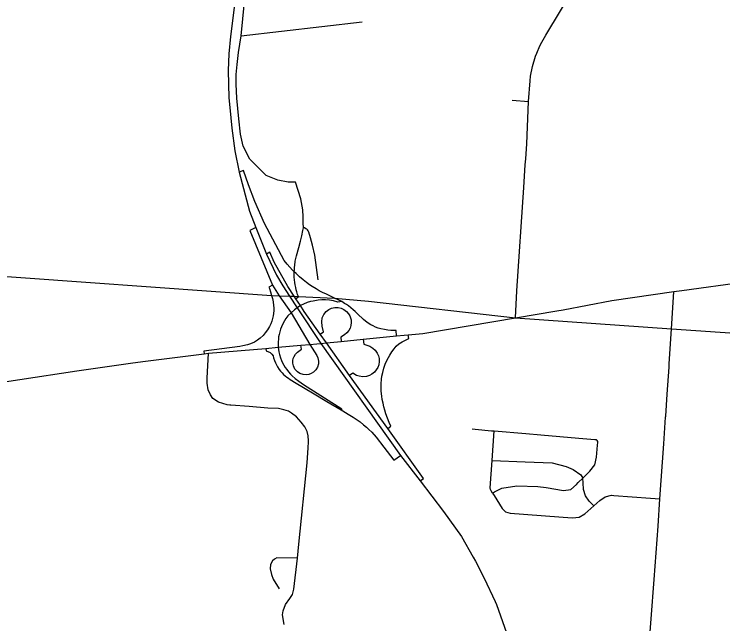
# Model space of a CAD drawing. Extents: x 1755200 to 1902939, y 644115 to 788070.
# Drawn here: x 1865650 to 1874924, y 717084 to 725068 of the extents above; entities that cross this region are included whole.
import ezdxf

# ---------------------------------------------------------------- set-up
doc = ezdxf.new("R2010")
doc.units = 0
for name, color, linetype in [('GM_X_City_Street', 7, 'Continuous'), ('GM_X_County_Road', 7, 'Continuous'), ('GM_X_Interchange_Ramps', 7, 'Continuous'), ('GM_X_Interstate_Route', 7, 'Continuous'), ('GM_X_State_Route', 7, 'Continuous'), ('GM_X_Township', 7, 'Continuous')]:
    doc.layers.add(name, color=color, linetype=linetype)

msp = doc.modelspace()

# ---------------------------------------------------------------- linework, layer by layer
at = {"layer": 'GM_X_City_Street'}
for points in [[(1868565.2, 723966.6), (1868555, 724152.3), (1868555, 724278.6), (1868566.4, 724408.2), (1868586.1, 724564), (1868620.6, 724783.9), (1868725.9, 725857.3), (1868798.9, 726239.4), (1868850.9, 726694.6), (1868827.4, 727208.9), (1868807.2, 727404.2), (1868758, 727672.9), (1868700.7, 727937.8), (1868587.4, 728253.1), (1868397.9, 728627.4)], [(1872488.4, 724558.2), (1872527.3, 724652), (1872555.2, 724700.7), (1872607.5, 724792.2), (1872798.3, 725109.5), (1872853.8, 725199)], [(1868620.6, 724783.9), (1870204, 724968.8)], [(1872339.6, 723094.2), (1872344.5, 723173.2), (1872358.2, 723372.1), (1872383.3, 723923.3), (1872403.3, 724193.5), (1872408.4, 724256.3), (1872433.3, 724383.1), (1872471.4, 724517.4), (1872488.4, 724558.2)], [(1869331.1, 722867.4), (1869236.3, 722867.4), (1869100.5, 722895.6), (1868946.9, 722954.5), (1868734.3, 723169.7), (1868647.2, 723338.9), (1868613.9, 723495.2), (1868588.3, 723697.6), (1868565.2, 723966.6)], [(1872168.7, 723943.6), (1872383.3, 723923.3)], [(1872212.4, 721093.4), (1872229.6, 721446.5), (1872321.7, 722800), (1872339.6, 723094.2)], [(1869628.8, 721587.3), (1869586.7, 721912.8), (1869553.1, 722041.9), (1869526.4, 722138.7), (1869504.7, 722213.8), (1869499.1, 722231.3), (1869490.7, 722242.6), (1869478.7, 722252.4), (1869466.1, 722258.7), (1869451.4, 722268.5), (1869435.2, 722272), (1869433.1, 722335.2), (1869433.9, 722415.1), (1869426.8, 722507.7), (1869403, 722649.4), (1869331.1, 722867.4)], [(1874258.1, 721014.6), (1874283, 721435.5)], [(1868472.6, 719948.2), (1868439.4, 719950.7), (1868325.5, 719985.3), (1868251.7, 720033.8), (1868221.4, 720083.4), (1868188.9, 720148.4), (1868173.9, 720235.9), (1868176.4, 720300.8), (1868193.9, 720627.3)], [(1869500.5, 719467.4), (1869501.2, 719480.5), (1869497.7, 719544.4), (1869482.6, 719601.3), (1869455.1, 719665.1), (1869407.7, 719726.2), (1869346.9, 719792.8), (1869281.3, 719844.3), (1869240.5, 719869.1), (1869180.2, 719886.9), (1869107.4, 719904.6), (1868969.6, 719910), (1868725.5, 719929.2), (1868487.1, 719947.1), (1868472.6, 719948.2)], [(1873855.4, 715441.4), (1873856.6, 715465.3), (1873877.5, 715746), (1873947.1, 716636), (1874027.6, 717663.8), (1874052.7, 718012.5), (1874079.3, 718364.1), (1874101.5, 718723.3), (1874152.1, 719440.4), (1874175.5, 719788.6), (1874176.7, 719804.8)], [(1871643.5, 719637.8), (1871685.3, 719631.8), (1871898.5, 719613.2), (1871930, 719611), (1872344.8, 719574.7), (1872544.6, 719557.6), (1873038.1, 719516.4), (1873248.6, 719499), (1873266.5, 719496.6), (1873281.7, 719487)], [(1871910.1, 718795.3), (1871892.7, 718824.6), (1871883.8, 718844.3), (1871881.3, 718865.9), (1871904.7, 719225.3), (1871930, 719611)], [(1873107.6, 719007.3), (1873183.8, 719081.6), (1873247.6, 719165), (1873272.1, 719267.2), (1873283.7, 719424.3), (1873289.5, 719457), (1873289.1, 719472.9), (1873281.7, 719487)], [(1869183.7, 717075.7), (1869162.3, 717200.1), (1869168.6, 717254.2), (1869199, 717336.3), (1869259.4, 717416.2), (1869291.7, 717466.2), (1869310.1, 717540.3), (1869356.2, 717943.1), (1869377.1, 718125.5), (1869483.5, 719193), (1869495.9, 719388.2), (1869500.5, 719467.4)], [(1871904.7, 719225.3), (1872335.9, 719207.2), (1872692.8, 719191.3), (1872873.3, 719146), (1872967.2, 719103.2), (1873064.3, 719034), (1873090.4, 718990.6)], [(1871910.1, 718795.3), (1871938.3, 718813.8), (1872034.1, 718859.4), (1872230, 718891.1), (1872502.3, 718880.6), (1872611.6, 718870.2), (1872838.6, 718832.1), (1872934, 718844.9), (1873007.8, 718906.8), (1873032.4, 718936.7), (1873090.4, 718990.6)], [(1873236.2, 718627.8), (1873174, 718692.4), (1873125.7, 718760.9), (1873101.5, 718841.2), (1873098.2, 718932.3), (1873090.4, 718990.6), (1873107.6, 719007.3)], [(1871910.1, 718795.3), (1871930.3, 718766.4), (1872037.9, 718595.8), (1872081, 718552.1), (1872139.5, 718533.1), (1872313.6, 718519), (1872834.7, 718480.8), (1872957.9, 718472.5), (1873042.7, 718480.4), (1873116.7, 718522.8), (1873236.2, 718627.8), (1873312.7, 718697.2), (1873383.5, 718745.5), (1873466.3, 718767.6), (1873496.3, 718766.5), (1873977.3, 718730.4), (1874101.5, 718723.3)], [(1869356.2, 717943.1), (1869087.9, 717947.7), (1869057.7, 717932), (1869031.5, 717910.2), (1869003.1, 717862.4), (1868998.5, 717806.3), (1869015.7, 717730), (1869041.1, 717667.6), (1869119.7, 717542.5)]]:
    msp.add_lwpolyline(points, dxfattribs=at)
at = {"layer": 'GM_X_County_Road'}
for points in [[(1874223.2, 720488.6), (1874254.2, 720949.3), (1874258.1, 721014.6)], [(1874176.7, 719804.8), (1874196.4, 720092.4), (1874220.2, 720444.7), (1874223.2, 720488.6)]]:
    msp.add_lwpolyline(points, dxfattribs=at)
at = {"layer": 'GM_X_Interchange_Ramps'}
for points in [[(1870652.2, 720855.2), (1870647.3, 720923.6), (1870580.4, 720927.4), (1870540.5, 720930.4), (1870496.5, 720936.8), (1870450, 720947.3), (1870414.8, 720958), (1870379.8, 720971.1), (1870348.5, 720985), (1870319.4, 720999.9), (1870285, 721020.3), (1870248.2, 721045.8), (1870221, 721067.5), (1870144.3, 721144.4), (1870113.5, 721174.4), (1870088.4, 721196.8), (1870056.6, 721222.8), (1870023.6, 721247.4), (1869997.6, 721265.1), (1869973.4, 721279.8), (1869936.7, 721303.7), (1869844.3, 721347.8), (1869735.8, 721399.4), (1869685.8, 721424), (1869642.9, 721447), (1869600.6, 721471.4), (1869551.1, 721502.4), (1869516.6, 721525.6), (1869477, 721554), (1869430.7, 721589.7), (1869386, 721627.1), (1869338.8, 721669.9), (1869315.8, 721692.6), (1869294.7, 721713.5), (1869256.9, 721753.6), (1869221.3, 721794.5), (1869183.6, 721841), (1868924.1, 722324.6), (1868799.6, 722615.2), (1868718.4, 722831.4), (1868651, 723019.9), (1868594.7, 722998.7)], [(1868813.6, 722275), (1868735.1, 722233.5), (1869029.1, 721519.1), (1869117.9, 721378.3), (1869273.6, 721155.4), (1869518.3, 720744.2), (1869610.8, 720597.8), (1869623.9, 720569.5), (1869633.4, 720523.3), (1869631.8, 720487.6), (1869620.4, 720447.4), (1869597.9, 720409.1), (1869569.3, 720380.4), (1869538.6, 720361.3), (1869506.9, 720349.8), (1869475, 720344.9), (1869433, 720347.7), (1869390, 720362.4), (1869357.8, 720383.4), (1869324.8, 720420.3), (1869305.2, 720461.2), (1869297.7, 720498), (1869298.3, 720533.2), (1869303.3, 720558.4), (1869314, 720586.6), (1869330.4, 720613.6), (1869359.6, 720643.9), (1869410, 720679.6), (1869402.5, 720734)], [(1869337.6, 721341.6), (1869369.8, 721369.1), (1869359.1, 721398.9), (1869349.4, 721429.8), (1869341.9, 721457.5), (1869334.9, 721487.1), (1869327.9, 721522.6), (1869322.7, 721556.2), (1869318.9, 721590.2), (1869316.5, 721622.4), (1869315.4, 721652.6), (1869315.3, 721678.8), (1869315.8, 721692.6), (1869317.1, 721724.8), (1869319.6, 721755.4), (1869322.2, 721777.7), (1869328.2, 721834.9), (1869343.4, 721904.3), (1869376.2, 722012.8), (1869397.4, 722094.6), (1869413.1, 722167), (1869425.9, 722234.2), (1869435.2, 722272)], [(1870962.6, 718955.7), (1871008.7, 718987.5), (1870538.9, 719640.9), (1870038.6, 720336.6), (1869736.1, 720764), (1869655.5, 720877.7), (1869444.7, 721175.5), (1869396.2, 721250.7), (1869337.6, 721341.6), (1869316.1, 721374.2), (1869231.5, 721502.4), (1869053.9, 721822.3), (1868994.9, 721952.2), (1868950.5, 721925.7)], [(1869029.1, 721519.1), (1868983.3, 721494.8), (1868989.8, 721474.4), (1869004.7, 721433.5), (1869019.3, 721386), (1869029.9, 721343.7), (1869038.8, 721299.2), (1869045.4, 721254.4), (1869048.3, 721224.2), (1869048.3, 721188.1), (1869045.1, 721147), (1869040.5, 721116.7), (1869032.7, 721081.9), (1869022.4, 721047.3), (1869008.9, 721012.1), (1868992.1, 720976.6), (1868967.5, 720934.8), (1868936.6, 720892.9), (1868908.2, 720861.1), (1868871.6, 720827.2), (1868833.9, 720798.6), (1868795, 720774.5), (1868745, 720752.8), (1868701.9, 720739.2), (1868644.5, 720724.9), (1868601.9, 720717), (1868133.9, 720654.8), (1868138.5, 720620.4)], [(1869936.7, 721303.7), (1869887.8, 721297.2), (1869830.2, 721313.8), (1869775.5, 721323.1), (1869724.3, 721328.2), (1869674.7, 721326.7), (1869627.2, 721323.1), (1869561, 721310.2), (1869529.3, 721303.7), (1869483.9, 721290), (1869438.6, 721272), (1869396.2, 721250.7), (1869353.2, 721223.9), (1869319.4, 721196.8), (1869273.6, 721155.4), (1869230.9, 721118.2), (1869205, 721082.9), (1869186.6, 721053.7), (1869164.1, 721012.2), (1869147.4, 720974.5), (1869135.5, 720942.5), (1869124.9, 720907.3), (1869117.1, 720874.3), (1869111.6, 720843.5), (1869107.6, 720811.8), (1869105.4, 720777.3), (1869105.1, 720744.5), (1869106.8, 720711.1), (1869107.2, 720706.9), (1869110.3, 720678.3), (1869115.7, 720645.5), (1869122.9, 720613), (1869135.7, 720569.7), (1869148.8, 720534.6), (1869163.7, 720501.3), (1869179.5, 720471.2), (1869196.9, 720442.1), (1869216.9, 720412.8), (1869238.8, 720384.6), (1869264.8, 720355.3), (1869289.1, 720331.1), (1869328.1, 720297.6), (1869375.2, 720261.9), (1869438, 720220.1), (1869939.8, 719901.1), (1869931.1, 719886.3)], [(1869655.5, 720877.7), (1869697.9, 720908.3), (1869678.8, 720983.1), (1869676, 721039.9), (1869681.1, 721089.3), (1869700.8, 721133.1), (1869732.2, 721172.3), (1869768.3, 721199.8), (1869804.5, 721216.4), (1869847.5, 721225.8), (1869892.4, 721225.1), (1869929.4, 721216.5), (1869964.8, 721200.4), (1869998.7, 721175.5), (1870026.1, 721144.3), (1870041.7, 721117.8), (1870058.9, 721064.4), (1870061.5, 721032), (1870056.9, 720989.9), (1870046.1, 720956.2), (1870029.8, 720925.8), (1870004.9, 720895), (1869975.2, 720870.6), (1869924.4, 720836.1), (1869928.1, 720782.8)], [(1870538.9, 719640.9), (1870579.8, 719671.8), (1870557.6, 719720.5), (1870534.3, 719778.6), (1870515.5, 719832.2), (1870500.2, 719882), (1870488.1, 719927.2), (1870477.6, 719972.6), (1870467.7, 720023.5), (1870461.2, 720064.3), (1870453.5, 720129.4), (1870451.3, 720175.8), (1870452.1, 720229), (1870457, 720287.2), (1870462.9, 720327.2), (1870473.1, 720376.7), (1870489, 720433.9), (1870506.9, 720484.3), (1870531.7, 720540.7), (1870564.9, 720602.2), (1870592.1, 720644.5), (1870622.6, 720686), (1870650.7, 720719.8), (1870685.8, 720751.3), (1870727.5, 720777.6), (1870814, 720821.1), (1870807.3, 720870.9)], [(1870218.2, 720811.2), (1870227.1, 720745.3), (1870302.9, 720721.6), (1870346.1, 720695.7), (1870376.4, 720666.9), (1870402.8, 720628.6), (1870417.4, 720594.1), (1870425.6, 720558.4), (1870427.3, 720518.4), (1870421.1, 720477.7), (1870407.9, 720440.7), (1870389.6, 720408.8), (1870363.8, 720378.5), (1870332, 720353.2), (1870302, 720336.9), (1870261.8, 720323.9), (1870214.6, 720319.1), (1870165.5, 720325.5), (1870130, 720338), (1870083.2, 720368.9), (1870038.6, 720336.6)], [(1868942.9, 720691.8), (1868947.5, 720658.1), (1868999.2, 720639.2), (1869024.3, 720616.2), (1869038.4, 720593.6), (1869045.5, 720566.5), (1869056.5, 720533.6), (1869070.3, 720500.6), (1869083.3, 720474.4), (1869098, 720448.8), (1869119.7, 720416.7), (1869137.8, 720393.4), (1869156.7, 720371.9), (1869176.9, 720351.4), (1869197, 720333.3), (1869218.1, 720316.4), (1869241.8, 720299.4), (1869263.9, 720285.4), (1869341.7, 720233.8), (1869438.5, 720177.3), (1869577, 720096.3), (1869740.6, 719997.7), (1869931.1, 719886.3), (1869952.2, 719874), (1870021.3, 719831.5), (1870086.3, 719790.8), (1870137.7, 719757.5), (1870179.4, 719727.5), (1870223.4, 719691.6), (1870260.7, 719659.4), (1870291.4, 719629.5), (1870328.9, 719593.8), (1870389, 719528.6), (1870487.5, 719399.8), (1870617.4, 719226.3), (1870706.4, 719287.5)]]:
    msp.add_lwpolyline(points, dxfattribs=at)
at = {"layer": 'GM_X_Interstate_Route'}
for points in [[(1868643.4, 725918.4), (1868592.7, 725653.2), (1868527.1, 725154.6), (1868482.8, 724777.3), (1868461.5, 724547.6), (1868450, 724329.5), (1868461.5, 723970.2), (1868473, 723845.3)], [(1868473, 723845.3), (1868497.6, 723576.5), (1868538.8, 723277.8), (1868594.7, 722998.7)], [(1868594.7, 722998.7), (1868730.4, 722487.4), (1868813.6, 722275)], [(1868813.6, 722275), (1868950.5, 721925.7), (1869081.4, 721650.7), (1869164.6, 721509.4), (1869254.4, 721373.4), (1869353.2, 721223.9), (1869661.8, 720756.7)], [(1869661.8, 720756.7), (1870706.4, 719287.5)], [(1870706.4, 719287.5), (1870962.6, 718955.7)], [(1870962.6, 718955.7), (1871270.1, 718557.4), (1871505.5, 718229.8), (1871659, 717958.4), (1871687.2, 717904.1)], [(1871687.2, 717904.1), (1871802.3, 717682), (1871943.5, 717376.7)], [(1871943.5, 717376.7), (1871960.9, 717339), (1872094, 716965.3), (1872191.2, 716637.7), (1872242.4, 716427.8), (1872288.4, 716233.3), (1872319.1, 716049), (1872354.9, 715777.7), (1872385.6, 715450.1), (1872395.9, 714953.5), (1872370.6, 714586.2), (1872358.5, 714504.8)]]:
    msp.add_lwpolyline(points, dxfattribs=at)
at = {"layer": 'GM_X_State_Route'}
for points in [[(1874386.1, 721449.8), (1875211.6, 721564.5), (1876905, 721803.2), (1877168.2, 721841.2), (1877787.4, 721929), (1879739.4, 722206.9), (1880506.3, 722312.1), (1880890.2, 722368.4), (1880923.7, 722373.1)], [(1872833.4, 721197.7), (1873473.1, 721320.3), (1874283, 721435.5), (1874386.1, 721449.8)], [(1870755.6, 720865.7), (1870807.3, 720870.9), (1870996.3, 720885.9), (1872212.4, 721093.4), (1872753.3, 721182.3), (1872833.4, 721197.7)], [(1869610, 720752.2), (1869661.8, 720756.7), (1869736.1, 720764), (1869928.1, 720782.8), (1870218.2, 720811.2), (1870652.2, 720855.2), (1870755.6, 720865.7)], [(1868621.9, 720663.9), (1868942.9, 720691.8), (1869107.2, 720706.9), (1869402.5, 720734), (1869518.3, 720744.2), (1869610, 720752.2)], [(1867170.7, 720497.1), (1867334.8, 720520.7), (1868138.5, 720620.4), (1868193.9, 720627.3), (1868353.7, 720640.6), (1868621.9, 720663.9)], [(1865722.8, 720283.8), (1866471.6, 720396.8), (1867170.7, 720497.1)], [(1864114.9, 720041.1), (1864345.3, 720075.9), (1865722.8, 720283.8)]]:
    msp.add_lwpolyline(points, dxfattribs=at)
at = {"layer": 'GM_X_Township'}
msp.add_lwpolyline([(1852557.9, 722528.8), (1860401.8, 721997.8), (1860890, 721957.8), (1861185.1, 721935.3), (1864107.9, 721712.4), (1864452, 721691.8), (1864890.5, 721672.6), (1865005.2, 721673.8), (1869019.3, 721386), (1869118, 721378.3), (1869254.4, 721373.3), (1869316.1, 721374.2), (1869369.7, 721369.1), (1869844.3, 721347.8), (1870289.4, 721310.9), (1872212.4, 721093.4), (1874254.2, 720949.3), (1875526.3, 720859.5)], dxfattribs=at)

doc.saveas('drawing.dxf')
